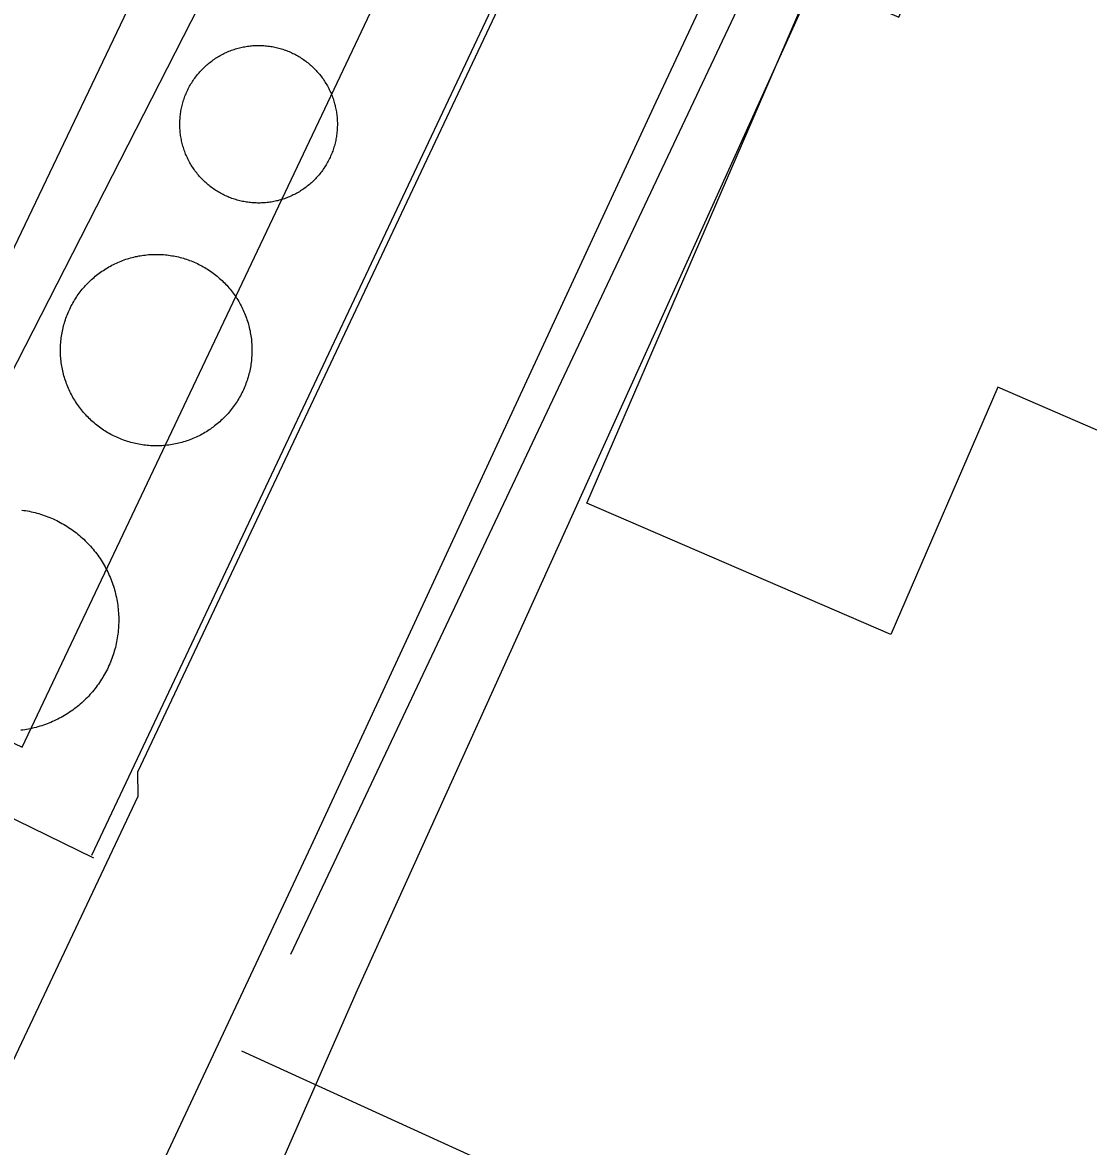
# Model space of a CAD drawing. Extents: x 3683613 to 3738215, y 469626 to 495384.
# Drawn here: x 3700328.6 to 3700472.5, y 478586.9 to 478738.6 of the extents above; entities that cross this region are included whole.
import ezdxf

# ---------------------------------------------------------------- set-up
doc = ezdxf.new("R2010")
doc.units = 0
for name, color, linetype in [('V-BLDG-OTLN', 7, 'Continuous'), ('V-DOMW-TANK', 7, 'Continuous'), ('V-ROAD-CNTR', 7, 'Continuous'), ('V-UTIL-LINE', 7, 'Continuous')]:
    doc.layers.add(name, color=color, linetype=linetype)

msp = doc.modelspace()

# ---------------------------------------------------------------- linework, layer by layer
at = {"layer": 'V-BLDG-OTLN'}
msp.add_lwpolyline([(3700490.69, 478676.22), (3700460.25, 478689.37), (3700445.84, 478656.01), (3700404.81, 478673.73), (3700435.3, 478744.32), (3700446.92, 478739.3), (3700479.73, 478815.26), (3700501.12, 478806.02), (3700502.06, 478808.19), (3700510.83, 478804.4), (3700512.13, 478807.43), (3700516.02, 478805.75), (3700519.66, 478814.19), (3700544.66, 478803.39), (3700539.68, 478791.87)], close=True, dxfattribs=at)
at = {"layer": 'V-DOMW-TANK'}
for points in [[(3700351.98, 478731.24), (3700352.09, 478731.38), (3700352.21, 478731.53), (3700352.33, 478731.67), (3700352.45, 478731.82), (3700352.57, 478731.95), (3700352.69, 478732.09), (3700352.82, 478732.23), (3700352.95, 478732.36), (3700353.08, 478732.49), (3700353.22, 478732.62), (3700353.35, 478732.74), (3700353.49, 478732.87), (3700353.63, 478732.99), (3700353.77, 478733.11), (3700353.92, 478733.22), (3700354.07, 478733.34), (3700354.21, 478733.44), (3700354.37, 478733.55), (3700354.52, 478733.66), (3700354.68, 478733.76), (3700354.83, 478733.86), (3700354.99, 478733.96), (3700355.15, 478734.05), (3700355.31, 478734.15), (3700355.47, 478734.23), (3700355.64, 478734.32), (3700355.8, 478734.41), (3700355.97, 478734.48), (3700356.13, 478734.56), (3700356.31, 478734.64), (3700356.48, 478734.71), (3700356.65, 478734.78), (3700356.82, 478734.84), (3700357, 478734.9), (3700357.18, 478734.96), (3700357.35, 478735.02), (3700357.53, 478735.07), (3700357.71, 478735.12), (3700357.89, 478735.17), (3700358.07, 478735.21), (3700358.25, 478735.25), (3700358.43, 478735.29), (3700358.61, 478735.33), (3700358.8, 478735.36), (3700358.98, 478735.39), (3700359.16, 478735.41), (3700359.35, 478735.43), (3700359.53, 478735.45), (3700359.72, 478735.47), (3700359.9, 478735.48), (3700360.09, 478735.49), (3700360.27, 478735.49), (3700360.46, 478735.49), (3700360.64, 478735.49), (3700360.83, 478735.49), (3700361.02, 478735.48), (3700361.2, 478735.47), (3700361.39, 478735.46), (3700361.57, 478735.44), (3700361.75, 478735.42)], [(3700361.75, 478735.42), (3700361.94, 478735.39), (3700362.12, 478735.37), (3700362.31, 478735.34), (3700362.49, 478735.3), (3700362.67, 478735.27), (3700362.85, 478735.23), (3700363.03, 478735.18), (3700363.21, 478735.14), (3700363.39, 478735.09), (3700363.57, 478735.04), (3700363.75, 478734.98), (3700363.92, 478734.92), (3700364.1, 478734.86), (3700364.27, 478734.8), (3700364.44, 478734.73), (3700364.62, 478734.66), (3700364.79, 478734.59), (3700364.96, 478734.51), (3700365.12, 478734.43), (3700365.29, 478734.35), (3700365.45, 478734.26), (3700365.62, 478734.17), (3700365.78, 478734.08), (3700365.94, 478733.99), (3700366.1, 478733.9), (3700366.25, 478733.79), (3700366.41, 478733.69), (3700366.56, 478733.59), (3700366.71, 478733.48), (3700366.86, 478733.37), (3700367.01, 478733.26), (3700367.16, 478733.14), (3700367.3, 478733.02), (3700367.44, 478732.9), (3700367.58, 478732.78), (3700367.72, 478732.66), (3700367.85, 478732.53), (3700367.98, 478732.4), (3700368.12, 478732.27), (3700368.24, 478732.14), (3700368.37, 478732), (3700368.49, 478731.86), (3700368.61, 478731.72), (3700368.73, 478731.57), (3700368.85, 478731.43), (3700368.96, 478731.28), (3700369.07, 478731.13), (3700369.18, 478730.98), (3700369.29, 478730.83), (3700369.39, 478730.67), (3700369.49, 478730.52), (3700369.58, 478730.36), (3700369.68, 478730.2), (3700369.77, 478730.04), (3700369.86, 478729.88), (3700369.95, 478729.71), (3700370.03, 478729.55), (3700370.11, 478729.38), (3700370.19, 478729.21), (3700370.26, 478729.04), (3700370.33, 478728.87), (3700370.4, 478728.7), (3700370.47, 478728.53), (3700370.53, 478728.35), (3700370.59, 478728.17), (3700370.65, 478728), (3700370.7, 478727.82), (3700370.75, 478727.64), (3700370.8, 478727.46), (3700370.84, 478727.28), (3700370.88, 478727.1), (3700370.92, 478726.92), (3700370.95, 478726.73), (3700370.98, 478726.55), (3700371.01, 478726.37), (3700371.04, 478726.19), (3700371.06, 478726), (3700371.07, 478725.82), (3700371.09, 478725.63), (3700371.1, 478725.45), (3700371.11, 478725.26), (3700371.12, 478725.08), (3700371.12, 478724.89), (3700371.12, 478724.71), (3700371.11, 478724.52), (3700371.11, 478724.33), (3700371.1, 478724.15), (3700371.08, 478723.96), (3700371.06, 478723.78), (3700371.04, 478723.59), (3700371.02, 478723.41), (3700370.99, 478723.23), (3700370.96, 478723.04), (3700370.93, 478722.86), (3700370.89, 478722.68), (3700370.85, 478722.5), (3700370.81, 478722.32), (3700370.76, 478722.14), (3700370.71, 478721.96), (3700370.66, 478721.78)], [(3700355.69, 478715.38), (3700355.52, 478715.46), (3700355.36, 478715.55), (3700355.2, 478715.64), (3700355.04, 478715.73), (3700354.88, 478715.83), (3700354.72, 478715.93), (3700354.57, 478716.03), (3700354.41, 478716.14), (3700354.26, 478716.24), (3700354.11, 478716.35), (3700353.96, 478716.47), (3700353.82, 478716.58), (3700353.68, 478716.7), (3700353.53, 478716.82), (3700353.39, 478716.94), (3700353.26, 478717.07), (3700353.12, 478717.2), (3700352.99, 478717.32), (3700352.86, 478717.46), (3700352.73, 478717.59), (3700352.61, 478717.73), (3700352.48, 478717.86), (3700352.36, 478718.01), (3700352.24, 478718.15), (3700352.13, 478718.29), (3700352.01, 478718.44), (3700351.9, 478718.59), (3700351.79, 478718.74), (3700351.69, 478718.9), (3700351.59, 478719.05), (3700351.48, 478719.2), (3700351.39, 478719.36), (3700351.29, 478719.52), (3700351.2, 478719.68), (3700351.11, 478719.85), (3700351.03, 478720.01), (3700350.95, 478720.18), (3700350.87, 478720.34), (3700350.79, 478720.51), (3700350.71, 478720.68), (3700350.64, 478720.85), (3700350.57, 478721.03), (3700350.51, 478721.2), (3700350.45, 478721.37), (3700350.39, 478721.55), (3700350.33, 478721.73), (3700350.27, 478721.9), (3700350.23, 478722.08), (3700350.18, 478722.26), (3700350.13, 478722.44), (3700350.1, 478722.62), (3700350.06, 478722.8), (3700350.02, 478722.99), (3700349.99, 478723.17), (3700349.96, 478723.35), (3700349.94, 478723.54), (3700349.92, 478723.72), (3700349.9, 478723.91), (3700349.88, 478724.09), (3700349.87, 478724.28), (3700349.86, 478724.46), (3700349.86, 478724.65), (3700349.85, 478724.83), (3700349.86, 478725.02), (3700349.86, 478725.21), (3700349.87, 478725.39), (3700349.88, 478725.58), (3700349.89, 478725.76), (3700349.91, 478725.94), (3700349.93, 478726.13), (3700349.96, 478726.31), (3700349.98, 478726.5), (3700350.01, 478726.68), (3700350.05, 478726.86), (3700350.08, 478727.04), (3700350.12, 478727.23), (3700350.16, 478727.41), (3700350.21, 478727.59), (3700350.26, 478727.77), (3700350.31, 478727.94), (3700350.37, 478728.12), (3700350.43, 478728.29), (3700350.49, 478728.47), (3700350.55, 478728.65), (3700350.62, 478728.82), (3700350.69, 478728.99), (3700350.76, 478729.16), (3700350.84, 478729.33), (3700350.92, 478729.5), (3700351, 478729.66), (3700351.09, 478729.83), (3700351.18, 478729.99), (3700351.27, 478730.15), (3700351.36, 478730.31), (3700351.46, 478730.47), (3700351.56, 478730.63), (3700351.66, 478730.78), (3700351.76, 478730.94), (3700351.87, 478731.09), (3700351.98, 478731.24)], [(3700370.66, 478721.78), (3700370.61, 478721.6), (3700370.55, 478721.43), (3700370.49, 478721.25), (3700370.42, 478721.08), (3700370.36, 478720.91), (3700370.28, 478720.73), (3700370.21, 478720.56), (3700370.13, 478720.39), (3700370.06, 478720.23), (3700369.97, 478720.06), (3700369.89, 478719.89), (3700369.8, 478719.73), (3700369.71, 478719.57), (3700369.62, 478719.41), (3700369.52, 478719.25), (3700369.42, 478719.1), (3700369.31, 478718.94), (3700369.21, 478718.79), (3700369.1, 478718.64), (3700369, 478718.48), (3700368.88, 478718.34), (3700368.77, 478718.19), (3700368.65, 478718.05), (3700368.53, 478717.91), (3700368.41, 478717.77), (3700368.28, 478717.63), (3700368.15, 478717.5), (3700368.02, 478717.36), (3700367.89, 478717.23), (3700367.76, 478717.1), (3700367.62, 478716.98), (3700367.48, 478716.86), (3700367.34, 478716.74), (3700367.2, 478716.62), (3700367.05, 478716.5), (3700366.91, 478716.39), (3700366.76, 478716.28), (3700366.61, 478716.17), (3700366.46, 478716.06), (3700366.3, 478715.96), (3700366.15, 478715.86), (3700365.99, 478715.76), (3700365.83, 478715.67), (3700365.67, 478715.58), (3700365.5, 478715.49), (3700365.34, 478715.4), (3700365.17, 478715.32), (3700365.01, 478715.24), (3700364.84, 478715.16), (3700364.67, 478715.09), (3700364.5, 478715.01), (3700364.32, 478714.95), (3700364.15, 478714.88), (3700363.98, 478714.82), (3700363.8, 478714.76), (3700363.62, 478714.7), (3700363.45, 478714.65), (3700363.27, 478714.6), (3700363.09, 478714.55), (3700362.91, 478714.51), (3700362.73, 478714.47), (3700362.54, 478714.43), (3700362.36, 478714.4), (3700362.18, 478714.36), (3700362, 478714.34), (3700361.81, 478714.31), (3700361.63, 478714.29), (3700361.44, 478714.27), (3700361.26, 478714.26), (3700361.07, 478714.25), (3700360.89, 478714.24), (3700360.7, 478714.23), (3700360.52, 478714.23), (3700360.33, 478714.23), (3700360.14, 478714.24), (3700359.96, 478714.24), (3700359.78, 478714.25), (3700359.59, 478714.27), (3700359.41, 478714.29), (3700359.22, 478714.3), (3700359.04, 478714.33), (3700358.85, 478714.36), (3700358.67, 478714.39), (3700358.48, 478714.42), (3700358.31, 478714.46), (3700358.12, 478714.5), (3700357.94, 478714.54), (3700357.76, 478714.59), (3700357.58, 478714.64), (3700357.41, 478714.69), (3700357.23, 478714.74), (3700357.05, 478714.8), (3700356.88, 478714.86), (3700356.7, 478714.93), (3700356.53, 478714.99), (3700356.36, 478715.07), (3700356.19, 478715.14), (3700356.02, 478715.22), (3700355.85, 478715.29), (3700355.69, 478715.38)], [(3700335.77, 478701.32), (3700335.89, 478701.51), (3700336.01, 478701.69), (3700336.14, 478701.88), (3700336.28, 478702.06), (3700336.41, 478702.24), (3700336.55, 478702.42), (3700336.69, 478702.59), (3700336.84, 478702.77), (3700336.98, 478702.94), (3700337.14, 478703.1), (3700337.29, 478703.27), (3700337.44, 478703.43), (3700337.6, 478703.59), (3700337.77, 478703.75), (3700337.93, 478703.9), (3700338.1, 478704.05), (3700338.27, 478704.2), (3700338.44, 478704.35), (3700338.62, 478704.49), (3700338.79, 478704.63), (3700338.97, 478704.76), (3700339.15, 478704.9), (3700339.34, 478705.03), (3700339.53, 478705.15), (3700339.71, 478705.28), (3700339.91, 478705.4), (3700340.1, 478705.51), (3700340.29, 478705.63), (3700340.49, 478705.73), (3700340.69, 478705.84), (3700340.89, 478705.94), (3700341.09, 478706.04), (3700341.3, 478706.14), (3700341.5, 478706.23), (3700341.71, 478706.32), (3700341.92, 478706.4), (3700342.13, 478706.48), (3700342.34, 478706.56), (3700342.56, 478706.64), (3700342.77, 478706.71), (3700342.99, 478706.77), (3700343.2, 478706.83), (3700343.42, 478706.89), (3700343.64, 478706.95), (3700343.86, 478707), (3700344.08, 478707.04), (3700344.3, 478707.09), (3700344.52, 478707.13), (3700344.74, 478707.16), (3700344.97, 478707.2), (3700345.19, 478707.22), (3700345.42, 478707.25), (3700345.64, 478707.27), (3700345.87, 478707.28), (3700346.09, 478707.29), (3700346.32, 478707.3), (3700346.54, 478707.31), (3700346.77, 478707.31), (3700346.99, 478707.3), (3700347.22, 478707.3)], [(3700347.22, 478707.3), (3700347.45, 478707.29), (3700347.67, 478707.27), (3700347.9, 478707.25), (3700348.12, 478707.23), (3700348.34, 478707.2), (3700348.57, 478707.17), (3700348.79, 478707.13), (3700349.01, 478707.09), (3700349.23, 478707.05), (3700349.45, 478707), (3700349.67, 478706.96), (3700349.89, 478706.9), (3700350.11, 478706.84), (3700350.33, 478706.78), (3700350.54, 478706.72), (3700350.76, 478706.65), (3700350.97, 478706.57), (3700351.18, 478706.49), (3700351.39, 478706.42), (3700351.6, 478706.33), (3700351.81, 478706.24), (3700352.02, 478706.15), (3700352.22, 478706.06), (3700352.42, 478705.96), (3700352.62, 478705.85), (3700352.82, 478705.75), (3700353.02, 478705.64), (3700353.22, 478705.53), (3700353.41, 478705.41), (3700353.6, 478705.29), (3700353.79, 478705.17), (3700353.98, 478705.04), (3700354.16, 478704.92), (3700354.34, 478704.78), (3700354.53, 478704.65), (3700354.7, 478704.51), (3700354.88, 478704.37), (3700355.05, 478704.22), (3700355.22, 478704.07), (3700355.39, 478703.92), (3700355.56, 478703.77), (3700355.72, 478703.61), (3700355.88, 478703.46), (3700356.03, 478703.29), (3700356.19, 478703.13), (3700356.34, 478702.96), (3700356.49, 478702.79), (3700356.63, 478702.62), (3700356.77, 478702.44), (3700356.91, 478702.27), (3700357.05, 478702.09), (3700357.18, 478701.9), (3700357.31, 478701.72), (3700357.44, 478701.53), (3700357.56, 478701.34), (3700357.68, 478701.15), (3700357.8, 478700.96), (3700357.91, 478700.76), (3700358.02, 478700.57), (3700358.12, 478700.37), (3700358.23, 478700.16), (3700358.33, 478699.96), (3700358.42, 478699.76), (3700358.51, 478699.55), (3700358.6, 478699.35), (3700358.69, 478699.14), (3700358.77, 478698.92), (3700358.85, 478698.71), (3700358.92, 478698.5), (3700358.99, 478698.29), (3700359.06, 478698.07), (3700359.12, 478697.85), (3700359.18, 478697.64), (3700359.23, 478697.42), (3700359.28, 478697.2), (3700359.33, 478696.98), (3700359.37, 478696.76), (3700359.41, 478696.54), (3700359.45, 478696.31), (3700359.48, 478696.09), (3700359.51, 478695.86), (3700359.53, 478695.64), (3700359.55, 478695.42), (3700359.57, 478695.19), (3700359.58, 478694.97), (3700359.59, 478694.74), (3700359.59, 478694.51), (3700359.59, 478694.29), (3700359.59, 478694.06), (3700359.58, 478693.84), (3700359.57, 478693.61), (3700359.55, 478693.39), (3700359.53, 478693.16), (3700359.51, 478692.94), (3700359.48, 478692.72), (3700359.45, 478692.49), (3700359.42, 478692.27), (3700359.38, 478692.05), (3700359.34, 478691.83), (3700359.29, 478691.6)], [(3700341.74, 478682.44), (3700341.53, 478682.53), (3700341.33, 478682.62), (3700341.12, 478682.72), (3700340.92, 478682.82), (3700340.72, 478682.92), (3700340.52, 478683.02), (3700340.32, 478683.13), (3700340.13, 478683.24), (3700339.93, 478683.36), (3700339.74, 478683.48), (3700339.55, 478683.6), (3700339.37, 478683.73), (3700339.18, 478683.86), (3700339, 478683.99), (3700338.82, 478684.13), (3700338.64, 478684.26), (3700338.46, 478684.41), (3700338.29, 478684.55), (3700338.12, 478684.7), (3700337.95, 478684.85), (3700337.79, 478685), (3700337.62, 478685.16), (3700337.46, 478685.32), (3700337.31, 478685.48), (3700337.16, 478685.65), (3700337, 478685.81), (3700336.86, 478685.98), (3700336.71, 478686.16), (3700336.57, 478686.33), (3700336.43, 478686.51), (3700336.29, 478686.69), (3700336.16, 478686.87), (3700336.03, 478687.05), (3700335.9, 478687.24), (3700335.78, 478687.43), (3700335.66, 478687.62), (3700335.55, 478687.82), (3700335.43, 478688.01), (3700335.32, 478688.21), (3700335.22, 478688.41), (3700335.11, 478688.61), (3700335.02, 478688.81), (3700334.92, 478689.02), (3700334.83, 478689.22), (3700334.74, 478689.43), (3700334.66, 478689.64), (3700334.57, 478689.85), (3700334.5, 478690.06), (3700334.42, 478690.27), (3700334.35, 478690.49), (3700334.29, 478690.7), (3700334.22, 478690.92), (3700334.17, 478691.14), (3700334.11, 478691.36), (3700334.06, 478691.58), (3700334.01, 478691.8), (3700333.97, 478692.02), (3700333.93, 478692.24), (3700333.89, 478692.46), (3700333.86, 478692.68), (3700333.83, 478692.91), (3700333.81, 478693.13), (3700333.79, 478693.36), (3700333.77, 478693.58), (3700333.76, 478693.81), (3700333.75, 478694.03), (3700333.75, 478694.26), (3700333.75, 478694.48), (3700333.75, 478694.71), (3700333.76, 478694.93), (3700333.77, 478695.16), (3700333.79, 478695.39), (3700333.81, 478695.61), (3700333.83, 478695.84), (3700333.86, 478696.06), (3700333.89, 478696.28), (3700333.92, 478696.5), (3700333.96, 478696.73), (3700334.01, 478696.95), (3700334.05, 478697.17), (3700334.1, 478697.39), (3700334.16, 478697.61), (3700334.21, 478697.83), (3700334.28, 478698.04), (3700334.34, 478698.26), (3700334.41, 478698.47), (3700334.48, 478698.68), (3700334.56, 478698.9), (3700334.64, 478699.11), (3700334.73, 478699.32), (3700334.81, 478699.53), (3700334.91, 478699.73), (3700335, 478699.93), (3700335.1, 478700.14), (3700335.2, 478700.34), (3700335.31, 478700.54), (3700335.42, 478700.73), (3700335.53, 478700.93), (3700335.65, 478701.12), (3700335.77, 478701.32)], [(3700359.29, 478691.6), (3700359.24, 478691.38), (3700359.19, 478691.17), (3700359.13, 478690.95), (3700359.06, 478690.73), (3700359, 478690.52), (3700358.93, 478690.3), (3700358.86, 478690.09), (3700358.78, 478689.88), (3700358.7, 478689.66), (3700358.61, 478689.46), (3700358.53, 478689.25), (3700358.44, 478689.04), (3700358.34, 478688.84), (3700358.24, 478688.63), (3700358.14, 478688.43), (3700358.04, 478688.23), (3700357.93, 478688.04), (3700357.81, 478687.84), (3700357.7, 478687.65), (3700357.58, 478687.46), (3700357.46, 478687.27), (3700357.33, 478687.08), (3700357.2, 478686.9), (3700357.07, 478686.71), (3700356.93, 478686.53), (3700356.79, 478686.35), (3700356.65, 478686.18), (3700356.51, 478686.01), (3700356.36, 478685.84), (3700356.21, 478685.67), (3700356.05, 478685.5), (3700355.9, 478685.34), (3700355.74, 478685.18), (3700355.58, 478685.02), (3700355.41, 478684.87), (3700355.25, 478684.72), (3700355.08, 478684.57), (3700354.9, 478684.42), (3700354.73, 478684.28), (3700354.55, 478684.15), (3700354.37, 478684.01), (3700354.19, 478683.88), (3700354, 478683.74), (3700353.82, 478683.62), (3700353.63, 478683.5), (3700353.44, 478683.38), (3700353.25, 478683.26), (3700353.05, 478683.15), (3700352.85, 478683.04), (3700352.65, 478682.93), (3700352.45, 478682.83), (3700352.25, 478682.73), (3700352.04, 478682.64), (3700351.84, 478682.54), (3700351.63, 478682.46), (3700351.42, 478682.37), (3700351.21, 478682.29), (3700351, 478682.21), (3700350.79, 478682.14), (3700350.57, 478682.07), (3700350.35, 478682), (3700350.14, 478681.94), (3700349.92, 478681.88), (3700349.7, 478681.82), (3700349.48, 478681.78), (3700349.26, 478681.73), (3700349.04, 478681.68), (3700348.82, 478681.64), (3700348.6, 478681.61), (3700348.37, 478681.58), (3700348.15, 478681.55), (3700347.93, 478681.53), (3700347.7, 478681.51), (3700347.48, 478681.49), (3700347.25, 478681.48), (3700347.02, 478681.47), (3700346.8, 478681.47), (3700346.57, 478681.47), (3700346.35, 478681.47), (3700346.12, 478681.48), (3700345.9, 478681.49), (3700345.67, 478681.5), (3700345.45, 478681.52), (3700345.23, 478681.55), (3700345, 478681.57), (3700344.78, 478681.6), (3700344.55, 478681.64), (3700344.33, 478681.68), (3700344.11, 478681.72), (3700343.89, 478681.77), (3700343.67, 478681.82), (3700343.45, 478681.87), (3700343.23, 478681.93), (3700343.02, 478681.99), (3700342.8, 478682.06), (3700342.58, 478682.13), (3700342.37, 478682.2), (3700342.16, 478682.28), (3700341.95, 478682.36), (3700341.74, 478682.44)], [(3700328.52, 478672.79), (3700328.78, 478672.76), (3700329.04, 478672.72), (3700329.29, 478672.68), (3700329.55, 478672.63), (3700329.81, 478672.58), (3700330.06, 478672.52), (3700330.31, 478672.46), (3700330.57, 478672.39), (3700330.82, 478672.32), (3700331.07, 478672.24), (3700331.32, 478672.17), (3700331.56, 478672.08), (3700331.81, 478671.99), (3700332.06, 478671.9), (3700332.3, 478671.8), (3700332.54, 478671.7), (3700332.78, 478671.6), (3700333.01, 478671.49), (3700333.25, 478671.38), (3700333.48, 478671.26), (3700333.71, 478671.14), (3700333.94, 478671.01), (3700334.17, 478670.88), (3700334.4, 478670.75), (3700334.62, 478670.61), (3700334.84, 478670.47), (3700335.05, 478670.33), (3700335.27, 478670.17), (3700335.48, 478670.02), (3700335.69, 478669.87), (3700335.9, 478669.71), (3700336.1, 478669.54), (3700336.3, 478669.38), (3700336.5, 478669.21), (3700336.7, 478669.03), (3700336.89, 478668.86), (3700337.08, 478668.67), (3700337.26, 478668.49), (3700337.44, 478668.3), (3700337.62, 478668.11), (3700337.8, 478667.92), (3700337.97, 478667.72), (3700338.14, 478667.53), (3700338.3, 478667.32), (3700338.47, 478667.12), (3700338.63, 478666.91), (3700338.78, 478666.7), (3700338.93, 478666.49), (3700339.08, 478666.27), (3700339.22, 478666.05), (3700339.36, 478665.83), (3700339.49, 478665.61), (3700339.63, 478665.38), (3700339.76, 478665.16), (3700339.88, 478664.92), (3700340, 478664.69), (3700340.12, 478664.46), (3700340.23, 478664.22), (3700340.33, 478663.98), (3700340.44, 478663.74), (3700340.54, 478663.5), (3700340.63, 478663.26), (3700340.72, 478663.02), (3700340.81, 478662.77), (3700340.89, 478662.52), (3700340.97, 478662.27), (3700341.04, 478662.02), (3700341.11, 478661.77), (3700341.17, 478661.51), (3700341.23, 478661.26), (3700341.29, 478661.01), (3700341.34, 478660.75), (3700341.39, 478660.49), (3700341.43, 478660.23), (3700341.47, 478659.98), (3700341.5, 478659.72), (3700341.53, 478659.46), (3700341.55, 478659.2), (3700341.57, 478658.94), (3700341.59, 478658.68), (3700341.6, 478658.42), (3700341.6, 478658.15), (3700341.61, 478657.89), (3700341.6, 478657.63), (3700341.59, 478657.37)], [(3700341.59, 478657.37), (3700341.58, 478657.11), (3700341.56, 478656.85), (3700341.54, 478656.59), (3700341.52, 478656.33), (3700341.49, 478656.07), (3700341.45, 478655.81), (3700341.41, 478655.55), (3700341.37, 478655.29), (3700341.32, 478655.04), (3700341.27, 478654.78), (3700341.21, 478654.53), (3700341.15, 478654.27), (3700341.08, 478654.02), (3700341.01, 478653.77), (3700340.93, 478653.52), (3700340.85, 478653.27), (3700340.77, 478653.02), (3700340.68, 478652.78), (3700340.59, 478652.53), (3700340.49, 478652.29), (3700340.39, 478652.05), (3700340.29, 478651.81), (3700340.18, 478651.57), (3700340.07, 478651.34), (3700339.95, 478651.1), (3700339.83, 478650.88), (3700339.7, 478650.65), (3700339.57, 478650.42), (3700339.44, 478650.19), (3700339.3, 478649.97), (3700339.16, 478649.75), (3700339.02, 478649.53), (3700338.87, 478649.32), (3700338.71, 478649.11), (3700338.56, 478648.9), (3700338.4, 478648.69), (3700338.23, 478648.48), (3700338.07, 478648.29), (3700337.9, 478648.09), (3700337.72, 478647.89), (3700337.55, 478647.7), (3700337.37, 478647.51), (3700337.18, 478647.33), (3700337, 478647.14), (3700336.81, 478646.97), (3700336.61, 478646.79), (3700336.42, 478646.62), (3700336.22, 478646.45), (3700336.02, 478646.28), (3700335.81, 478646.12), (3700335.6, 478645.96), (3700335.39, 478645.81), (3700335.18, 478645.66), (3700334.96, 478645.51), (3700334.74, 478645.37), (3700334.52, 478645.23), (3700334.3, 478645.09), (3700334.07, 478644.96), (3700333.85, 478644.83), (3700333.62, 478644.71), (3700333.38, 478644.59), (3700333.15, 478644.48), (3700332.91, 478644.36), (3700332.67, 478644.26), (3700332.44, 478644.15), (3700332.19, 478644.05), (3700331.95, 478643.96), (3700331.71, 478643.87), (3700331.46, 478643.78), (3700331.21, 478643.7), (3700330.96, 478643.62), (3700330.71, 478643.55), (3700330.46, 478643.48), (3700330.21, 478643.42), (3700329.95, 478643.35), (3700329.7, 478643.3), (3700329.44, 478643.25), (3700329.18, 478643.2), (3700328.93, 478643.16), (3700328.67, 478643.12), (3700328.41, 478643.09)]]:
    msp.add_lwpolyline(points, dxfattribs=at)
at = {"layer": 'V-ROAD-CNTR'}
for points in [[(3700364.82, 478612.85), (3700433.22, 478757.6), (3700533.05, 478986.32)], [(3700338.23, 478625.82), (3700242.53, 478672.6), (3700065.75, 478759.91)], [(3700337.96, 478626.22), (3700399.63, 478756.73)], [(3700358.17, 478599.81), (3700453.89, 478556.14), (3700559.51, 478505.64)]]:
    msp.add_lwpolyline(points, dxfattribs=at)
at = {"layer": 'V-UTIL-LINE'}
for points in [[(3700236.57, 478403.22), (3700313.12, 478568.46), (3700344.24, 478634.19), (3700344.2, 478637.46), (3700410.42, 478777.71), (3700414.26, 478776.93), (3700420.91, 478790.96), (3700418.17, 478791.47), (3700468.65, 478901.44)], [(3700468.65, 478901.44), (3700492.01, 478891.91), (3700481.61, 478871.82), (3700413.81, 478727.19), (3700367.56, 478627.38), (3700314.37, 478514.09), (3700284.49, 478449.98)], [(3700336.4, 478522.85), (3700373.82, 478608.06), (3700443.15, 478761.19), (3700487.4, 478847.03), (3700554.48, 478817.02)], [(3700244.74, 478824.46), (3700200.03, 478732.6), (3700312.26, 478676.4), (3700353.76, 478763.3)], [(3700049.45, 478773.82), (3700328.57, 478640.81), (3700388.42, 478767.03)], [(3700362.01, 478759.58), (3700316.17, 478669.9), (3700150.35, 478748.35)]]:
    msp.add_lwpolyline(points, dxfattribs=at)

doc.saveas('drawing.dxf')
